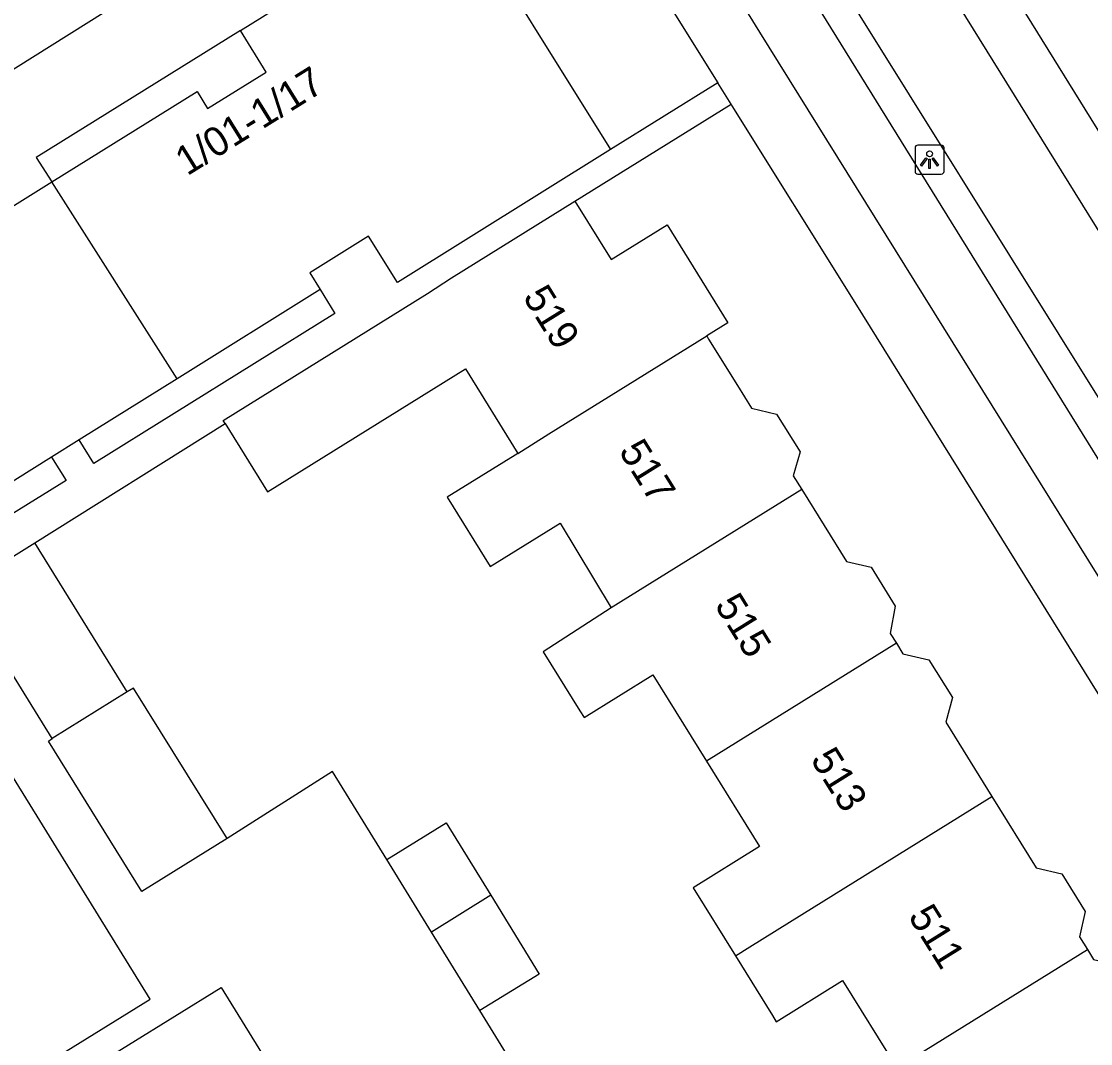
# Model space of a CAD drawing. Extents: x 159280 to 160375, y 384531 to 385872.
# Drawn here: x 159873.97 to 159910.78, y 385452.51 to 385487.7 of the extents above; entities that cross this region are included whole.
import ezdxf

# ---------------------------------------------------------------- set-up
doc = ezdxf.new("R2010")
doc.units = 0
for name, color, linetype in [('IMGEO_Fietspad_gesloten', 7, 'Continuous'), ('IMGEO_Lichtpunt', 7, 'Continuous'), ('IMGEO_Pand', 7, 'Continuous'), ('IMGEO_Pand_nummerreeks', 7, 'Continuous'), ('IMGEO_Pand_overbouw', 7, 'Continuous'), ('IMGEO_Rijbaan_regionaal_gesloten', 7, 'Continuous'), ('IMGEO_Voetpad_open', 7, 'Continuous')]:
    doc.layers.add(name, color=color, linetype=linetype)

msp = doc.modelspace()

# ---------------------------------------------------------------- linework, layer by layer
at = {"layer": 'IMGEO_Fietspad_gesloten'}
for points in [[(159921.67, 385455.515), (159921.607, 385455.616), (159900.115, 385490.275)], [(159922.696, 385449.898), (159899.399, 385487.329), (159898.279, 385489.141)]]:
    msp.add_lwpolyline(points, dxfattribs=at)
at = {"layer": 'IMGEO_Lichtpunt'}
for p, q in [((159905.644, 385483.438), (159904.836, 385483.438)), ((159905.644, 385483.438), (159904.836, 385483.438)), ((159904.742, 385483.343), (159904.742, 385482.536)), ((159904.742, 385483.343), (159904.742, 385482.536)), ((159905.738, 385482.536), (159905.738, 385483.343)), ((159905.738, 385482.536), (159905.738, 385483.343)), ((159904.836, 385482.442), (159905.644, 385482.442)), ((159904.836, 385482.442), (159905.644, 385482.442))]:
    msp.add_line(p, q, dxfattribs=at)
for points in [[(159905.116, 385483.007), (159905.155, 385482.979), (159904.967, 385482.717), (159904.929, 385482.744), (159905.116, 385483.007)], [(159905.218, 385482.959), (159905.265, 385482.959), (159905.265, 385482.637), (159905.218, 385482.637), (159905.218, 385482.959)], [(159905.328, 385482.979), (159905.366, 385483.006), (159905.553, 385482.744), (159905.514, 385482.716), (159905.328, 385482.979)]]:
    msp.add_lwpolyline(points, dxfattribs=at)
msp.add_circle((159905.241, 385483.141), 0.0994, dxfattribs=at)
for centre, start, end in [((159904.836, 385483.343), 90, 180), ((159904.836, 385483.343), 90, 180), ((159905.644, 385483.343), 0, 90), ((159905.644, 385483.343), 0, 90), ((159904.836, 385482.536), 180, 270), ((159904.836, 385482.536), 180, 270), ((159905.644, 385482.536), 270, 0), ((159905.644, 385482.536), 270, 360)]:
    msp.add_arc(centre, 0.0946, start, end, dxfattribs=at)
at = {"layer": 'IMGEO_Pand'}
for points in [[(159875.022, 385482.172), (159880.018, 385485.284), (159880.382, 385484.698), (159882.403, 385485.955), (159881.51, 385487.39), (159888.847, 385491.956), (159894.259, 385483.285)], [(159894.259, 385483.285), (159886.919, 385478.71), (159885.925, 385480.306), (159883.897, 385479.041), (159884.256, 385478.464)], [(159864.28, 385475.476), (159875.022, 385482.172)], [(159879.339, 385475.398), (159875.022, 385482.172)], [(159880.987, 385473.852), (159880.92, 385473.959), (159887.95, 385478.326), (159888.784, 385478.868), (159893.03, 385481.506)], [(159893.03, 385481.506), (159894.277, 385479.499), (159896.203, 385480.696), (159898.298, 385477.322), (159897.566, 385476.869)], [(159884.256, 385478.464), (159879.339, 385475.398)], [(159891.065, 385472.828), (159892.127, 385473.505), (159897.566, 385476.869)], [(159897.566, 385476.869), (159897.631, 385476.765), (159898.627, 385475.161), (159899.11, 385474.384), (159899.969, 385474.183), (159900.78, 385472.878), (159900.548, 385472.058), (159900.841, 385471.586)], [(159880.987, 385473.852), (159882.444, 385471.506), (159889.257, 385475.738), (159891.065, 385472.828)], [(159879.339, 385475.398), (159875.962, 385473.292)], [(159875.962, 385473.292), (159875.011, 385472.699)], [(159891.065, 385472.828), (159890.972, 385472.77), (159888.631, 385471.324), (159890.114, 385468.935), (159892.523, 385470.431), (159894.281, 385467.51)], [(159875.011, 385472.699), (159873.146, 385471.536)], [(159900.841, 385471.586), (159894.281, 385467.51)], [(159900.841, 385471.586), (159902.382, 385469.107), (159903.225, 385468.91), (159904.057, 385467.571), (159903.885, 385466.634), (159904.097, 385466.293)], [(159875.034, 385463.011), (159871.846, 385468.142), (159874.428, 385469.746)], [(159877.616, 385464.615), (159874.428, 385469.746)], [(159894.281, 385467.51), (159891.938, 385465.999), (159893.198, 385463.972), (159893.345, 385463.734), (159895.713, 385465.205), (159897.56, 385462.232)], [(159904.097, 385466.293), (159897.56, 385462.232)], [(159904.097, 385466.293), (159904.324, 385465.928), (159905.219, 385465.719), (159906.025, 385464.422), (159905.796, 385463.577), (159907.385, 385461.02)], [(159877.616, 385464.615), (159875.034, 385463.011)], [(159881.054, 385459.567), (159877.833, 385464.75), (159877.616, 385464.615)], [(159881.054, 385459.567), (159878.121, 385457.745), (159874.9, 385462.928), (159875.034, 385463.011)], [(159897.56, 385462.232), (159899.385, 385459.295), (159897.099, 385457.876), (159898.554, 385455.533)], [(159898.554, 385455.533), (159899.05, 385455.841), (159900.84, 385456.953), (159907.385, 385461.02)], [(159907.385, 385461.02), (159908.911, 385458.564), (159909.79, 385458.359), (159910.596, 385457.062), (159910.398, 385456.192), (159910.674, 385455.748)], [(159886.551, 385458.846), (159888.594, 385460.107), (159890.131, 385457.617)], [(159888.091, 385456.35), (159886.551, 385458.846)], [(159890.131, 385457.617), (159888.091, 385456.35)], [(159890.131, 385457.617), (159891.803, 385454.907), (159889.76, 385453.646)], [(159889.76, 385453.646), (159888.091, 385456.35)], [(159898.554, 385455.533), (159899.832, 385453.476), (159899.961, 385453.267), (159902.243, 385454.684), (159904.114, 385451.673)], [(159904.114, 385451.673), (159910.674, 385455.748)], [(159910.674, 385455.748), (159910.888, 385455.403), (159911.775, 385455.196), (159912.591, 385453.883), (159912.389, 385453.038), (159913.097, 385451.9), (159913.904, 385450.6), (159913.976, 385450.484)], [(159876.065, 385451.485), (159880.852, 385454.445), (159884.412, 385448.688)]]:
    msp.add_lwpolyline(points, dxfattribs=at)
at = {"layer": 'IMGEO_Pand_overbouw'}
msp.add_lwpolyline([(159875.022, 385482.172), (159880.018, 385485.284), (159880.382, 385484.698), (159882.403, 385485.955), (159881.51, 385487.39), (159874.485, 385483.015)], close=True, dxfattribs=at)
at = {"layer": 'IMGEO_Rijbaan_regionaal_gesloten'}
for points in [[(159905.222, 385493.333), (159931.371, 385451.17), (159933.515, 385447.783), (159951.047, 385425.034)], [(159903.648, 385492.413), (159947.117, 385422.45)], [(159922.511, 385456.032), (159921.691, 385457.641), (159911.397, 385474.202), (159901.153, 385490.622), (159901.018, 385490.827)]]:
    msp.add_lwpolyline(points, dxfattribs=at)
at = {"layer": 'IMGEO_Voetpad_open'}
for points in [[(159889.041, 385495.684), (159862.18, 385478.82)], [(159896.44, 385488.006), (159897.945, 385485.582)], [(159897.945, 385485.582), (159894.259, 385483.285)], [(159898.403, 385484.844), (159897.945, 385485.582)], [(159893.03, 385481.506), (159898.403, 385484.844)], [(159898.403, 385484.844), (159898.436, 385484.791), (159902.672, 385478.024), (159917.14, 385454.744), (159921.505, 385447.727)], [(159884.256, 385478.464), (159884.766, 385477.644), (159876.465, 385472.484), (159875.962, 385473.292)], [(159874.428, 385469.746), (159880.987, 385473.852)], [(159875.011, 385472.699), (159875.512, 385471.892), (159873.646, 385470.732), (159873.146, 385471.536)], [(159860.737, 385443.121), (159878.399, 385454.042), (159872.813, 385463.075)], [(159886.551, 385458.846), (159884.682, 385461.873), (159881.054, 385459.567)], [(159893.031, 385448.344), (159889.76, 385453.646)]]:
    msp.add_lwpolyline(points, dxfattribs=at)

# ---------------------------------------------------------------- texts
at = {"layer": 'IMGEO_Pand_nummerreeks'}
for s, rotation, p in [('1/01-1/17', 31.9, (159879.678, 385482.362)), ('519', 301.8906, (159891.216, 385478.213)), ('517', 301.8906, (159894.518, 385472.908)), ('515', 301.8906, (159897.819, 385467.603)), ('513', 301.8906, (159901.12, 385462.298)), ('511', 301.8906, (159904.481, 385456.896))]:
    msp.add_text(s, height=1, rotation=rotation, dxfattribs=at).set_placement(p)

doc.saveas('drawing.dxf')
